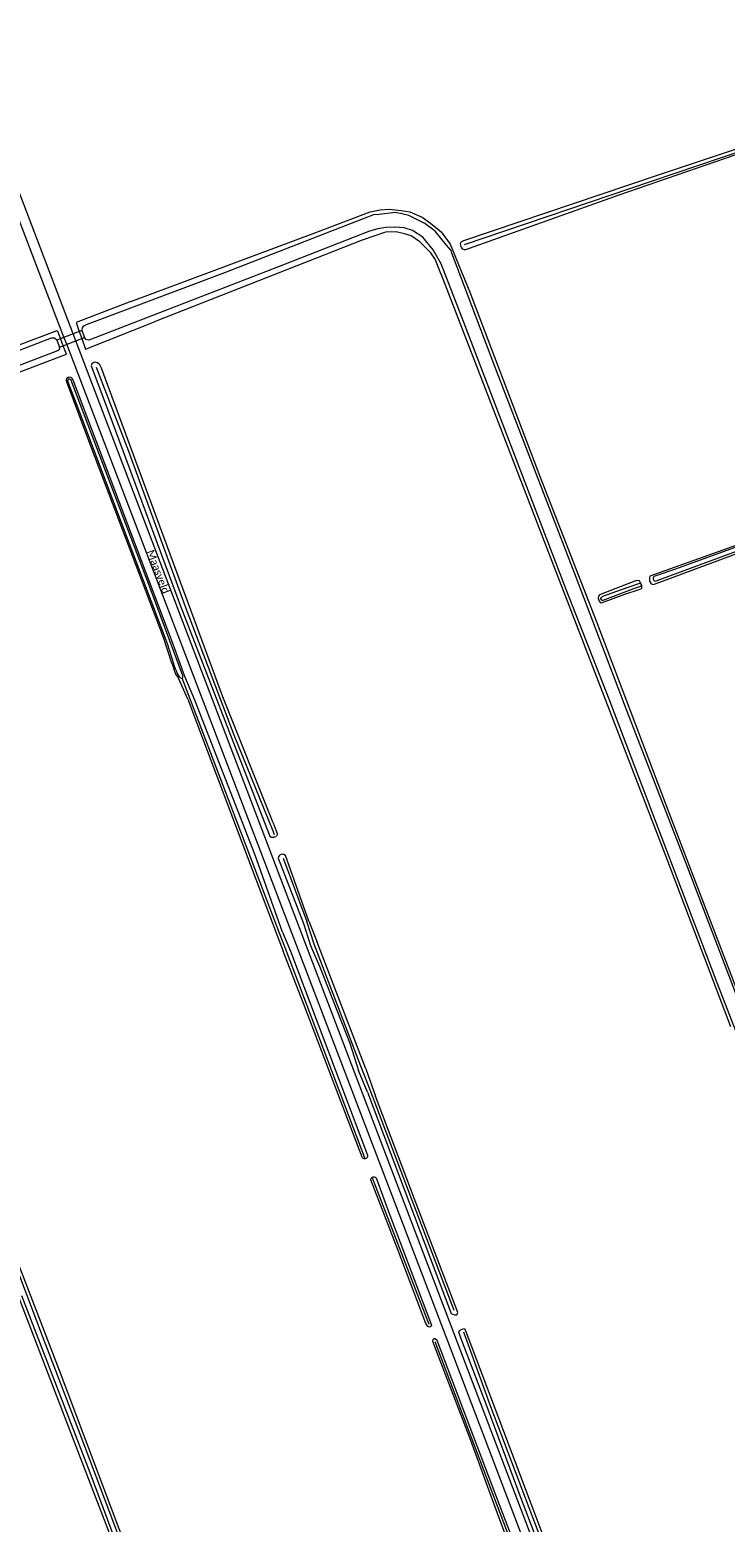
# Model space of a CAD drawing. Extents: x 177628 to 188968, y 384226 to 390673.
# Tile 338 of 393: x 185276 to 185506, y 386446 to 386940. Entities that reach past the tile are written whole.
import ezdxf

# ---------------------------------------------------------------- set-up
doc = ezdxf.new("R2010")
doc.units = 0
for name, color, linetype, lineweight in [('B04_T', 14, 'Continuous', 9), ('T07_F', 253, 'Continuous', 9), ('T09_F', 253, 'Continuous', 9), ('T09_T', 253, 'Continuous', 9), ('V06_T', 8, 'Continuous', 9), ('W01_F', 253, 'Continuous', 9), ('Z06', 7, 'Continuous', 9)]:
    doc.layers.add(name, color=color, linetype=linetype, lineweight=lineweight)
doc.styles.add('Legend', font='calibri.ttf')

msp = doc.modelspace()

# ---------------------------------------------------------------- linework, layer by layer
at = {"layer": 'B04_T', "linetype": 'Continuous'}
for points in [[(185292.67, 386840.65), (185284.44, 386837.506)], [(185284.44, 386837.506), (185285.36, 386835.149)], [(185285.36, 386835.149), (185293.58, 386838.392)], [(185292.67, 386840.65), (185293.58, 386838.392)]]:
    msp.add_lwpolyline(points, dxfattribs=at)
at = {"layer": 'T07_F', "linetype": 'Continuous'}
for points in [[(185536.121, 386908.615), (185481.26, 386890.068), (185419.336, 386869.032)], [(185297.47, 386828.506), (185308.157, 386800.723), (185326.988, 386749.154), (185343.087, 386706.635), (185355.968, 386674.887)], [(185329.042, 386717.438), (185326.006, 386725.497)], [(185358.172, 386640.982), (185329.042, 386717.438)], [(185355.968, 386674.887), (185356.403, 386673.667)], [(185359.371, 386665.787), (185367.209, 386644.829)], [(185369.672, 386637.319), (185367.209, 386644.829)], [(185360.545, 386635.031), (185358.172, 386640.982)], [(185386.562, 386566.159), (185360.545, 386635.031)], [(185385.168, 386596.923), (185369.672, 386637.319)], [(185388.367, 386588.694), (185385.168, 386596.923)], [(185416.075, 386515.965), (185399.374, 386559.689), (185388.367, 386588.694)], [(185407.725, 386511.242), (185388.885, 386560.099)], [(185447.02, 386407.118), (185409.762, 386505.496)], [(185455.695, 386411.506), (185428.204, 386484.051), (185419.208, 386508.79)]]:
    msp.add_lwpolyline(points, dxfattribs=at)
at = {"layer": 'T09_F', "linetype": 'Continuous'}
for points in [[(185537.535, 386910.098), (185482.924, 386891.88), (185419.117, 386870.382), (185418.453, 386870.057), (185418.078, 386869.564), (185418.175, 386868.736), (185418.459, 386868.053), (185418.725, 386867.72), (185419.426, 386867.447), (185419.591, 386867.425), (185470.71, 386885.627), (185509.171, 386898.9)], [(185308.9, 386850.272), (185370.176, 386873.152), (185388.199, 386879.942), (185391.551, 386880.661), (185394.486, 386880.867), (185398.491, 386880.466), (185401.401, 386879.991), (185405.437, 386878.164), (185408.211, 386876.181), (185411.744, 386873.387), (185414.731, 386869.296), (185421.288, 386853.32), (185444.581, 386792.041), (185463.098, 386744.473), (185487.181, 386680.957), (185536.435, 386552.309)], [(185507.664, 386609.936), (185485.953, 386667.188), (185412.451, 386857.617), (185411.235, 386860.663), (185409.75, 386864.246), (185408.37, 386866.386), (185404.662, 386870.091), (185401.798, 386872.004), (185399.636, 386872.724), (185396.877, 386873.402), (185393.273, 386873.297), (185385.594, 386870.637), (185317.05, 386843.611)], [(185356.084, 386677.519), (185339.426, 386719.227), (185299.281, 386828.215), (185298.683, 386829.306), (185297.9, 386829.944), (185297.097, 386830.211), (185296.747, 386830.087), (185295.985, 386829.654), (185295.842, 386828.913), (185300.192, 386817.24), (185325.244, 386749.612), (185342.769, 386704.63), (185354.943, 386673.137)], [(185326.82, 386725.973), (185323.12, 386736.346), (185290.103, 386823.642), (185289.58, 386824.593), (185289.188, 386825.097), (185288.46, 386825.153), (185288.143, 386825.041), (185287.696, 386824.723), (185287.509, 386824.163), (185287.659, 386823.678), (185295.824, 386801.868), (185319.629, 386739.032), (185322.472, 386730.582)], [(185590.986, 386797.449), (185617.501, 386807.173), (185618.371, 386807.6), (185619.16, 386808.091), (185619.245, 386808.441), (185619.207, 386808.937), (185618.901, 386809.456), (185618.429, 386809.79), (185617.81, 386809.898), (185616.694, 386809.865), (185561.507, 386789.151), (185517.712, 386772.383), (185480.905, 386759.305), (185480.695, 386758.79), (185480.769, 386757.591), (185481.341, 386756.74), (185482.063, 386756.528), (185541.101, 386778.515), (185590.986, 386797.449)], [(185472.619, 386753.332), (185477.381, 386754.847), (185477.879, 386755.092), (185478.232, 386755.316), (185478.197, 386756.225), (185477.933, 386756.868), (185477.443, 386757.656), (185476.432, 386757.829), (185464.229, 386753.125), (185463.813, 386752.611), (185463.725, 386751.951), (185464.132, 386751.018), (185464.397, 386750.582), (185464.83, 386750.435), (185472.619, 386753.332)], [(185322.472, 386730.582), (185322.702, 386729.898)], [(185322.702, 386729.898), (185323.292, 386728.146)], [(185323.292, 386728.146), (185323.529, 386727.442)], [(185323.529, 386727.442), (185323.741, 386726.811), (185324.712, 386725.431)], [(185327.794, 386718.529), (185324.712, 386725.431)], [(185330.183, 386718.138), (185326.82, 386725.973)], [(185327.794, 386718.529), (185332.653, 386705.562), (185349.189, 386662.091), (185357.429, 386640.132)], [(185359.22, 386641.309), (185350.101, 386666.794), (185330.183, 386718.138)], [(185223.946, 386645.31), (185211.465, 386677.325), (185211.072, 386679.881), (185211.24, 386680.291), (185211.706, 386680.665), (185212.62, 386681.169), (185213.534, 386681.394), (185214.15, 386681.282), (185214.542, 386680.872), (185215.065, 386680.013), (185245.409, 386600.853), (185265.646, 386546.915), (185285.228, 386496.15), (185319.31, 386405.608), (185319.18, 386404.843), (185318.284, 386404.395), (185317.668, 386404.32), (185316.997, 386404.45), (185316.399, 386404.804), (185316.119, 386405.177), (185294.482, 386461.353), (185271.686, 386520.868), (185250.685, 386575.496), (185223.946, 386645.31)], [(185354.943, 386673.137), (185355.555, 386672.758), (185356.374, 386672.753), (185357.214, 386673.061)], [(185356.084, 386677.519), (185357.441, 386673.958)], [(185360.206, 386666.73), (185359.6, 386667.068), (185359.108, 386667.124), (185358.454, 386666.916), (185358.24, 386666.75), (185358.069, 386666.579), (185357.882, 386666.294), (185357.761, 386665.845)], [(185357.761, 386665.845), (185366.149, 386644.146)], [(185367.94, 386644.888), (185360.206, 386666.73)], [(185366.149, 386644.146), (185368.482, 386636.92)], [(185367.94, 386644.888), (185370.643, 386637.95)], [(185357.429, 386640.132), (185359.429, 386635.02)], [(185359.22, 386641.309), (185361.892, 386635.04)], [(185385.542, 386566.734), (185366.734, 386616.233), (185359.429, 386635.02)], [(185361.892, 386635.04), (185387.322, 386567.403)], [(185368.482, 386636.92), (185371.491, 386629.982), (185381.47, 386604.496), (185384.399, 386595.458)], [(185386.746, 386596.015), (185370.643, 386637.95)], [(185387.305, 386588.315), (185384.399, 386595.458)], [(185386.746, 386596.015), (185390.024, 386586.998)], [(185387.305, 386588.315), (185415.058, 386514.984), (185416.108, 386514.532), (185416.932, 386514.532), (185417.261, 386515.315), (185402.807, 386553.133), (185390.024, 386586.998)], [(185390.159, 386559.858), (185394.124, 386549.311), (185408.568, 386511.046), (185408.438, 386510.748), (185407.953, 386510.411), (185407.374, 386510.635), (185407.057, 386510.989), (185406.72, 386511.661), (185397.546, 386535.766), (185388.417, 386559.183)], [(185454.479, 386411.144), (185438.191, 386453.656), (185426.974, 386483.981), (185418.088, 386507.388), (185417.614, 386508.747), (185417.819, 386509.262), (185418.19, 386509.55), (185419.013, 386509.859), (185419.425, 386509.962), (185419.899, 386509.015), (185452.084, 386423.95), (185456.744, 386411.454)], [(185447.994, 386407.408), (185431.084, 386451.531), (185410.38, 386506.028), (185409.727, 386506.587), (185409.391, 386506.512), (185408.962, 386506.158), (185408.906, 386505.71), (185421.425, 386472.967), (185430.787, 386447.556), (185443.288, 386414.104), (185446.39, 386406.045)]]:
    msp.add_lwpolyline(points, dxfattribs=at)
at = {"layer": 'T09_F', "linetype": 'Continuous', "extrusion": (0, 0, -1)}
for centre, radius, start, end in [((-185355.621, 386673.941), 1.82, 179.4732, 208.92969), ((-185386.42, 386567.1), 0.951, 261.42689, 337.39524), ((-185386.42, 386567.1), 0.951, 161.41541, 261.42882), ((-185389.389, 386559.264), 0.975, 355.22239, 58.90414), ((-185389.387, 386559.264), 0.974, 58.99679, 142.42711)]:
    msp.add_arc(centre, radius, start, end, dxfattribs=at)
at = {"layer": 'T09_T', "linetype": 'Continuous'}
for points in [[(185308.9, 386850.272), (185290.86, 386843.311), (185291.878, 386840.347)], [(185292.673, 386838.034), (185293.89, 386834.49), (185317.05, 386843.611)], [(185264.251, 386833.04), (185284.58, 386840.611), (185285.612, 386837.954)], [(185286.523, 386835.608), (185285.612, 386837.954)], [(185291.878, 386840.347), (185292.673, 386838.034)], [(185268.731, 386825.601), (185287.61, 386832.811), (185286.523, 386835.608)]]:
    msp.add_lwpolyline(points, dxfattribs=at)
at = {"layer": 'V06_T', "linetype": 'Continuous'}
for points in [[(185286.815, 386838.414), (185225.12, 386999.78), (185200.321, 387064.429)], [(185289.819, 386839.561), (185228.665, 387000.075), (185203.418, 387065.621)], [(185287.709, 386836.076), (185286.815, 386838.414)], [(185502.423, 386273.421), (185416.315, 386499.7), (185287.709, 386836.076)], [(185290.697, 386837.255), (185289.819, 386839.561)], [(185505.03, 386274.61), (185290.697, 386837.255)]]:
    msp.add_lwpolyline(points, dxfattribs=at)
at = {"layer": 'W01_F', "linetype": 'Continuous'}
for points in [[(185526.098, 386576.984), (185493.415, 386662.659), (185473.38, 386714.462), (185456.058, 386760.009), (185429.473, 386828.739), (185417.009, 386861.658), (185415.317, 386866.291), (185415.032, 386867.194), (185413.508, 386868.984), (185409.725, 386873.616), (185406.294, 386876.124), (185401.023, 386878.714), (185398.747, 386879.332), (185396.622, 386879.733), (185391.185, 386879.144), (185389.329, 386879.01), (185373.104, 386872.728), (185339.951, 386859.728), (185294.186, 386842.591), (185293.517, 386842.256), (185293.066, 386841.904), (185292.882, 386841.519), (185292.67, 386840.65)], [(185526.877, 386563.218), (185503.14, 386624.505), (185467.365, 386718.457), (185453.177, 386754.85), (185419.142, 386843.675), (185411.693, 386862.764), (185409.108, 386867.432), (185405.664, 386871.553), (185402.289, 386873.827), (185399.543, 386874.653), (185396.372, 386874.894), (185393.467, 386874.764), (185390.762, 386874.397), (185388.036, 386873.561), (185357.517, 386861.63), (185295.908, 386837.737), (185295.017, 386837.509), (185294.079, 386837.717), (185293.65, 386838.35), (185293.58, 386838.392)], [(185284.44, 386837.506), (185283.688, 386838.171), (185282.549, 386838.107), (185238.354, 386821.092), (185183.574, 386800.231), (185130.552, 386779.917), (185061.336, 386753.349), (185054.76, 386751.426), (185054.576, 386750.976), (185054.719, 386750.686), (185055.853, 386747.55), (185056.426, 386746.841), (185056.695, 386746.568), (185057.038, 386746.511), (185057.618, 386746.706), (185081.964, 386756.182), (185175.992, 386792.395), (185284.719, 386833.979), (185285.41, 386834.588), (185285.36, 386835.149)], [(185326.006, 386725.497), (185326.071, 386725.517), (185326.201, 386725.722), (185326.145, 386726.207), (185315.774, 386754.192), (185289.092, 386824.454), (185288.457, 386824.696), (185288.327, 386824.584), (185287.991, 386824.136), (185288.085, 386823.67), (185291.448, 386815.088), (185304.397, 386780.554), (185320.971, 386736.915), (185323.132, 386730.365)], [(185602.642, 386802.512), (185617.019, 386807.924), (185617.373, 386808.252), (185617.415, 386808.376), (185617.313, 386808.583), (185617.17, 386808.77), (185616.551, 386808.878), (185596.375, 386801.442), (185561.529, 386788.039), (185523, 386773.857), (185489.339, 386761.602), (185482.546, 386759.297), (185482.235, 386759.092), (185481.943, 386758.743), (185481.981, 386758.247), (185482.184, 386757.832), (185482.638, 386757.643), (185482.969, 386757.703), (185531.4, 386775.614), (185602.642, 386802.512)], [(185471.461, 386754.832), (185477.509, 386756.978), (185477.757, 386756.996), (185478.042, 386756.416), (185478.101, 386756.085), (185477.81, 386755.839), (185475.491, 386755.009), (185465.319, 386751.199), (185465.113, 386751.2), (185464.784, 386751.451), (185464.663, 386751.906), (185464.81, 386752.235), (185465.247, 386752.604), (185471.461, 386754.832)], [(185323.842, 386728.213), (185323.132, 386730.365)], [(185323.842, 386728.213), (185324.036, 386727.624), (185324.353, 386726.99), (185324.876, 386726.132), (185325.436, 386725.572), (185325.828, 386725.442), (185326.006, 386725.497)], [(185257.276, 386566.347), (185279.531, 386507.54), (185292.087, 386475.096), (185312.809, 386420.189), (185318.19, 386405.711), (185317.873, 386405.505), (185317.276, 386405.58), (185316.623, 386406.139), (185315.838, 386407.706), (185295.508, 386462.11), (185272.899, 386520.786)]]:
    msp.add_lwpolyline(points, dxfattribs=at)

# ---------------------------------------------------------------- texts
at = {"layer": 'Z06', "linetype": 'Continuous', "style": 'Legend'}
msp.add_text('Maasveld', height=2.5, rotation=290.6633, dxfattribs=at).set_placement((185314.218, 386767.426))

doc.saveas('drawing.dxf')
